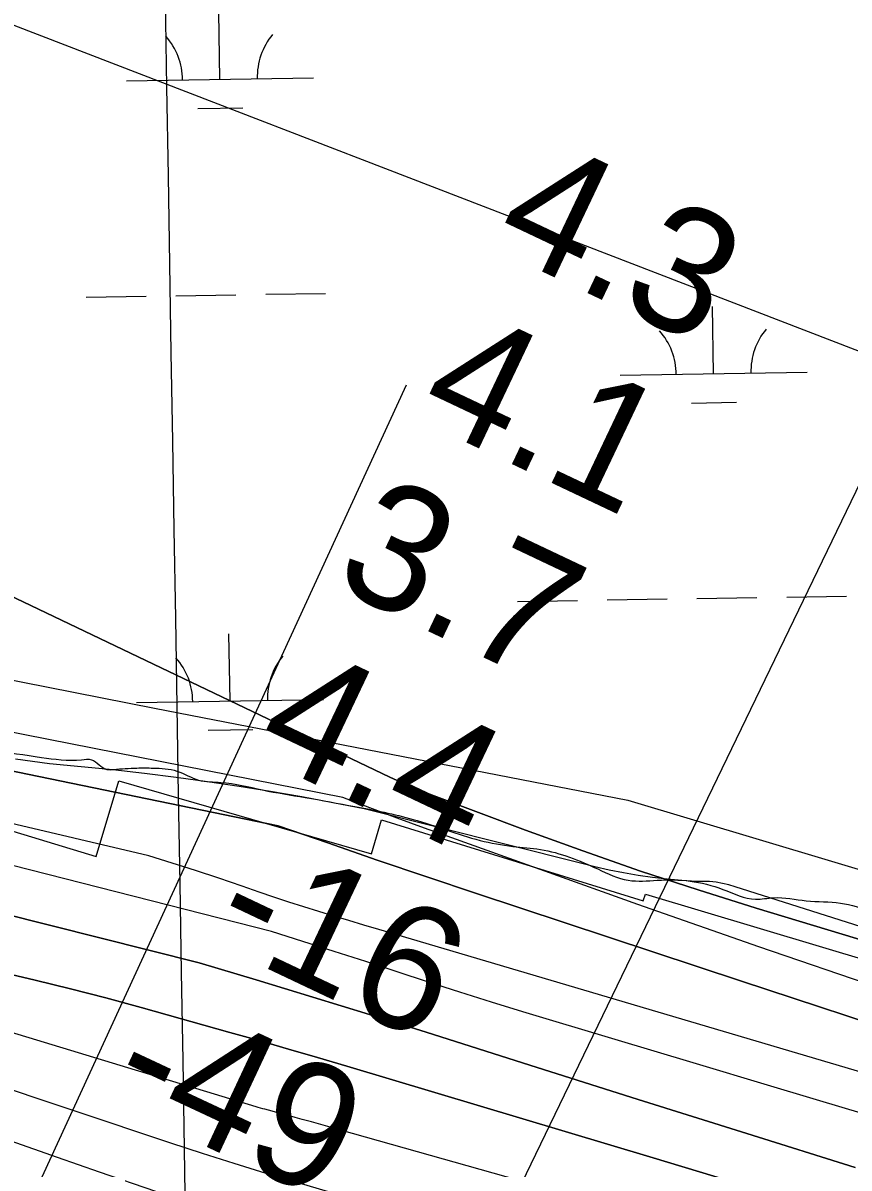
# Model space of a CAD drawing. Extents: x 3855477 to 3893699, y 299188 to 325115.
# Drawn here: x 3885976 to 3886418, y 318530 to 319143 of the extents above; entities that cross this region are included whole.
import ezdxf

# ---------------------------------------------------------------- set-up
doc = ezdxf.new("R2010")
doc.units = 0
for name, color, linetype in [('V-GRID-MAJR', 7, 'Continuous'), ('V-RIVR-EDGE', 7, 'Continuous'), ('V-RIVR-RANG', 7, 'Continuous'), ('V-RRAP-FSHR', 7, 'Continuous'), ('V-RRAP-RVMT', 7, 'Continuous'), ('V-TOPO-DPTH', 7, 'Continuous'), ('V-TOPO-MAJR', 7, 'Continuous'), ('V-TOPO-MINR', 7, 'Continuous'), ('V-TOPO-WATR', 7, 'Continuous'), ('V-UTIL-LINE', 7, 'Continuous'), ('V-WETL-SWMP', 7, 'Continuous')]:
    doc.layers.add(name, color=color, linetype=linetype)

msp = doc.modelspace()

# ---------------------------------------------------------------- linework, layer by layer
at = {"layer": 'V-GRID-MAJR'}
msp.add_spline([(3886286.22, 305049.4), (3886236.01, 308077.46), (3886135.52, 314137.45), (3886035.03, 320197.43), (3885984.75, 323229.35)], degree=3, dxfattribs=at)
at = {"layer": 'V-RIVR-EDGE'}
msp.add_spline([(3882913.07, 320040.06), (3882915.62, 320023.31), (3882920.75, 320004.57), (3882925.91, 319994.19), (3882938.63, 319980.21), (3882958.1, 319959.44), (3882969.63, 319947.06), (3882988.69, 319921.11), (3882997.83, 319910.32), (3883016.92, 319894.33), (3883040.79, 319875.15), (3883065.46, 319858.35), (3883074.21, 319851.15), (3883076.99, 319846.76), (3883076.17, 319838.39), (3883079.35, 319835.99), (3883089.7, 319829.59), (3883100.85, 319827.57), (3883118.38, 319827.13), (3883127.15, 319826.31), (3883136.71, 319823.5), (3883150.24, 319817.88), (3883163.79, 319815.46), (3883172.55, 319812.25), (3883186.87, 319803.45), (3883203.98, 319792.64), (3883220.31, 319786.63), (3883247, 319780.98), (3883267.7, 319771.76), (3883286.41, 319765.34), (3883334.2, 319752.07), (3883358.49, 319742.84), (3883374.02, 319734.83), (3883397.11, 319726.41), (3883413.05, 319725.17), (3883429.78, 319723.94), (3883441.34, 319723.11), (3883453.29, 319720.69), (3883466.02, 319713.09), (3883479.95, 319705.08), (3883489.91, 319704.26), (3883527.34, 319690.22), (3883553.21, 319677), (3883567.55, 319671.39), (3883604.17, 319654.96), (3883613.73, 319653.34), (3883624.49, 319652.91), (3883634.45, 319650.1), (3883661.52, 319638.48), (3883676.25, 319631.27), (3883688.98, 319621.67), (3883706.1, 319614.45), (3883729.19, 319605.63), (3883766.61, 319588.4), (3883795.68, 319577.97), (3883823.95, 319569.53), (3883888.45, 319543.06), (3883936.22, 319521.82), (3883952.94, 319515.8), (3884165.99, 319447.53), (3884193.47, 319441.08), (3884330.86, 319398.5), (3884355.55, 319389.67), (3884375.06, 319382.05), (3884570.17, 319313.42), (3884589.68, 319305.4), (3884662.93, 319270.94), (3884854.78, 319175.22), (3884883.03, 319156.42), (3884897.36, 319146.82), (3884909.7, 319140.41), (3884939.96, 319128.78), (3884943.14, 319128.77), (3884951.91, 319128.75), (3884958.28, 319127.14), (3884973.81, 319120.72), (3884980.98, 319119.91), (3884992.54, 319118.68), (3885018.83, 319115.43), (3885038.75, 319110.2), (3885055.47, 319103.78), (3885077.75, 319090.97), (3885091.29, 319082.97), (3885105.22, 319077.36), (3885120.75, 319072.53), (3885137.87, 319066.51), (3885153.8, 319061.69), (3885176.1, 319054.07), (3885192.42, 319047.25), (3885212.74, 319042.02), (3885236.64, 319036.38), (3885260.93, 319028.75), (3885280.84, 319023.52), (3885320.26, 319009.47), (3885333.41, 319006.65), (3885341.78, 319010.61), (3885348.96, 319010.6), (3885360.91, 319007.38), (3885367.27, 319002.18), (3885375.21, 318990.6), (3885390.72, 318976.62), (3885409.81, 318961.03), (3885442.04, 318941.02), (3885463.54, 318930.61), (3885519.64, 318891.41), (3885550.26, 318866.63), (3885563.39, 318858.22), (3885583.3, 318852.6), (3885601.22, 318845.78), (3885609.58, 318839.78), (3885620.71, 318828.19), (3885637.42, 318818.19), (3885654.54, 318810.97), (3885670.48, 318809.34), (3885686.02, 318808.9), (3885702.35, 318805.27), (3885731.82, 318796.03), (3885773.22, 318778.8), (3885814.64, 318765.54), (3885852.09, 318760.27), (3885861.25, 318759.85), (3885864.85, 318764.62), (3885869.63, 318765.01), (3885880.79, 318764.98), (3885903.1, 318760.94), (3885937.76, 318754.08), (3885959.28, 318753.23), (3885985.97, 318749.97), (3886007.49, 318748.72), (3886012.67, 318748.71), (3886021.02, 318743.51), (3886024.61, 318743.5), (3886036.97, 318744.27), (3886045.74, 318744.25), (3886058.49, 318742.62), (3886070.03, 318737.81), (3886081.98, 318736.58), (3886104.29, 318732.54), (3886127, 318728.5), (3886153.69, 318723.65), (3886184.76, 318716.8), (3886220.6, 318705.55), (3886238.12, 318702.32), (3886252.87, 318700.69), (3886283.53, 318690.25), (3886299.85, 318684.24), (3886315.4, 318684.2), (3886332.93, 318683.76), (3886350.45, 318679.33), (3886367.98, 318674.1), (3886377.54, 318674.88), (3886395.08, 318673.24), (3886413.41, 318672), (3886429.73, 318666.78), (3886442.46, 318658.38), (3886451.22, 318653.57), (3886461.17, 318649.56), (3886487.46, 318641.93), (3886521.71, 318631.88), (3886548.79, 318623.04), (3886589.41, 318610.59), (3886599.37, 318610.16), (3886610.52, 318606.15), (3886629.62, 318593.75), (3886639.95, 318584.16), (3886659.06, 318574.95), (3886680.55, 318563.73), (3886701.66, 318556.11), (3886720.37, 318549.29), (3886735.5, 318541.28), (3886747.05, 318538.06), (3886762.98, 318535.23), (3886783.28, 318525.62), (3886805.58, 318518.39), (3886818.33, 318514.77), (3886870.9, 318500.69), (3886884.85, 318500.66), (3886895.21, 318500.63), (3886902.37, 318496.23), (3886910.34, 318494.22), (3886931.84, 318488.59), (3886964.9, 318480.53), (3886991.19, 318474.09), (3886999.96, 318474.07), (3887005.54, 318476.05), (3887011.13, 318481.22), (3887013.93, 318481.61), (3887016.31, 318480.41), (3887017.5, 318474.82), (3887019.08, 318470.84), (3887027.44, 318468.02), (3887043.37, 318462.8), (3887054.52, 318458.39), (3887069.66, 318455.96), (3887077.22, 318453.95), (3887087.58, 318450.74), (3887101.92, 318446.72), (3887154.86, 318424.27), (3887167.61, 318420.65), (3887188.32, 318414.62), (3887203.44, 318407.41), (3887217.38, 318402.2), (3887228.13, 318399.38), (3887240.08, 318394.17), (3887254.8, 318385.36), (3887275.5, 318376.55), (3887283.06, 318370.55), (3887288.63, 318366.15), (3887293.81, 318366.14), (3887302.57, 318364.52), (3887320.89, 318356.11), (3887334.82, 318348.9), (3887347.56, 318344.88), (3887367.07, 318337.66), (3887387.36, 318324.86), (3887405.68, 318317.64), (3887416.03, 318315.62), (3887424, 318315.2), (3887432.36, 318310.4), (3887439.92, 318306), (3887457.84, 318300.37), (3887483.72, 318289.55), (3887497.26, 318286.33), (3887517.96, 318277.11), (3887536.28, 318269.09), (3887554.6, 318263.47), (3887566.94, 318261.05), (3887592.03, 318252.62), (3887630.66, 318239.77), (3887658.93, 318229.73), (3887684.82, 318222.5), (3887705.92, 318216.86), (3887729.42, 318208.84), (3887756.1, 318199.6), (3887774.81, 318191.98), (3887794.32, 318183.97), (3887813.43, 318177.94), (3887834.53, 318168.72), (3887845.28, 318163.12), (3887852.04, 318156.72), (3887853.62, 318153.13), (3887859.19, 318148.34), (3887867.55, 318142.74), (3887873.92, 318140.73), (3887888.65, 318136.31), (3887904.19, 318132.68), (3887912.95, 318129.07), (3887924.5, 318126.65), (3887934.06, 318127.03), (3887939.24, 318126.62), (3887957.56, 318119.8), (3887971.5, 318115.78), (3887987.43, 318111.35), (3888004.95, 318104.93), (3888020.48, 318101.71), (3888032.43, 318098.49), (3888062.28, 318083.27), (3888089.35, 318070.85), (3888114.83, 318059.23), (3888138.32, 318051.2), (3888172.17, 318040.36), (3888205.22, 318029.12), (3888225.54, 318024.28), (3888240.66, 318017.87), (3888260.96, 318005.46), (3888270.51, 317999.06), (3888283.25, 317993.05), (3888296.78, 317985.85), (3888310.72, 317981.83), (3888328.24, 317977), (3888351.34, 317970.57), (3888385.2, 317962.91), (3888403.91, 317956.89), (3888426.21, 317947.67), (3888456.86, 317934.44), (3888480.34, 317921.63), (3888501.05, 317912.81), (3888524.54, 317903.58), (3888535.69, 317900.37), (3888548.83, 317894.36), (3888572.72, 317886.73), (3888589.44, 317880.31), (3888622.09, 317867.87), (3888643.59, 317858.65), (3888662.69, 317846.65), (3888675.03, 317839.84), (3888693.74, 317831.83), (3888718.42, 317821.41), (3888732.76, 317816.59), (3888741.11, 317810.59), (3888752.26, 317808.17), (3888769.39, 317803.34), (3888782.92, 317796.93), (3888796.05, 317787.34), (3888809.18, 317778.14), (3888821.52, 317772.13), (3888833.87, 317768.91), (3888876.07, 317752.47), (3888901.55, 317743.64), (3888917.88, 317736.42), (3888936.19, 317728.41), (3888954.89, 317717.2), (3888975.6, 317709.18), (3888995.91, 317704.35), (3889006.66, 317698.74), (3889030.14, 317685.93), (3889058.39, 317669.52), (3889086.65, 317654.7), (3889114.52, 317640.69), (3889137.61, 317630.67), (3889158.31, 317621.45), (3889182.2, 317611.82), (3889201.3, 317602.61), (3889223.19, 317589.8), (3889248.68, 317581.37), (3889266.99, 317574.95), (3889284.91, 317567.33), (3889318.74, 317550.51), (3889342.24, 317543.68), (3889366.53, 317536.05), (3889375.29, 317532.84), (3889379.27, 317530.04), (3889383.64, 317525.24), (3889392.8, 317522.03), (3889413.1, 317513.61), (3889433.81, 317506.79), (3889450.93, 317497.98), (3889480.78, 317481.96), (3889501.08, 317472.74), (3889535.73, 317462.3), (3889554.43, 317453.08), (3889589.06, 317435.86), (3889622.89, 317417.05), (3889642, 317409.83), (3889673.05, 317391.82), (3889721.6, 317364.59), (3889737.12, 317353.8), (3889772.53, 317332.98), (3889784.87, 317326.18), (3889810.73, 317308.18), (3889827.85, 317302.56), (3889858.1, 317286.54), (3889879.99, 317274.53), (3889894.73, 317269.32), (3889918.2, 317253.71), (3889950.03, 317230.12), (3889967.52, 317212.94), (3889983.02, 317195.77), (3890012.06, 317173.78), (3890105.95, 317108.58), (3890125.44, 317093.79), (3890144.94, 317082.58), (3890167.64, 317074.95), (3890186.35, 317064.94), (3890221.77, 317046.92), (3890257.99, 317025.31), (3890331.22, 316987.67), (3890369.83, 316967.65), (3890390.93, 316957.63), (3890407.64, 316945.63), (3890422.75, 316932.04), (3890429.51, 316927.25), (3890449.01, 316914.05), (3890471.7, 316903.63), (3890490.01, 316896.41), (3890499.96, 316888.01), (3890521.03, 316869.23), (3890534.96, 316861.62), (3890551.28, 316852.82), (3890573.17, 316840.01), (3890585.89, 316827.22), (3890608.17, 316813.62), (3890639.21, 316793.62), (3890667.46, 316774.42), (3890678.59, 316764.43), (3890688.53, 316754.44), (3890700.87, 316746.84), (3890712.81, 316743.22), (3890739.5, 316735.18), (3890774.52, 316714.77), (3890820.28, 316686.76), (3890859.27, 316660.76), (3890897.07, 316634.76), (3890934.87, 316609.56), (3890937.66, 316609.55), (3890950.8, 316605.93), (3890969.5, 316592.34), (3890995.35, 316573.54), (3891054.64, 316535.14), (3891075.74, 316526.32), (3891110.75, 316503.11), (3891142.19, 316482.71), (3891182.78, 316458.7), (3891207.05, 316441.9), (3891221.78, 316435.89), (3891228.94, 316432.28), (3891244.86, 316421.88), (3891276.68, 316396.29), (3891289.02, 316391.08), (3891298.17, 316384.68), (3891322.84, 316368.28), (3891339.94, 316353.89), (3891357.06, 316344.68), (3891370.59, 316337.08), (3891398.44, 316318.28), (3891409.82, 316310.65)], degree=3, dxfattribs=at)
at = {"layer": 'V-RIVR-RANG'}
msp.add_line((3886449.8, 318950.87), (3885980.05, 317978.38), dxfattribs=at)
at = {"layer": 'V-RRAP-FSHR'}
msp.add_lwpolyline([(3881564.99, 320168.46), (3882290.98, 320136.72), (3882577.49, 320103.12), (3882856.66, 320036.35), (3883056.04, 319933.58), (3883261.47, 319808.51), (3883906.09, 319563.49), (3885130.13, 319086.36), (3885457.8, 318941.62), (3885790.86, 318826.85), (3886046.53, 318776.2), (3886299.61, 318727.08), (3886656.22, 318620.28), (3887457.69, 318350.27), (3888209.07, 318088.36), (3889125.14, 317701.45), (3889947.72, 317302.4), (3889966.68, 317265.01)], dxfattribs=at)
at = {"layer": 'V-RRAP-RVMT'}
for p, q in [((3885880.72, 318737.72), (3886015.19, 318696.92)), ((3886015.19, 318696.92), (3886027.31, 318737.47)), ((3886027.31, 318737.47), (3886162.53, 318698.3)), ((3886162.53, 318698.3), (3886167.94, 318716.5)), ((3886167.94, 318716.5), (3886307.84, 318673.16)), ((3886307.84, 318673.16), (3886309.13, 318676.69)), ((3886309.13, 318676.69), (3886436.28, 318638.57))]:
    msp.add_line(p, q, dxfattribs=at)
at = {"layer": 'V-TOPO-DPTH'}
for points in [[(3883112.97, 320244.44), (3887109.51, 318702.65)], [(3885448.14, 319148.24), (3885460.79, 319137.33), (3885480.57, 319121.03), (3885500.81, 319105.35), (3885521.73, 319090.59), (3885543.11, 319076.45), (3885641.74, 319014.35), (3885713.49, 318970.91), (3885786.18, 318929.19), (3885860.28, 318890.02), (3885935.32, 318852.57), (3886172.34, 318739.4), (3886178.17, 318736.71), (3886184.05, 318734.12), (3886190, 318731.68), (3886195.98, 318729.35), (3886244.96, 318711.02), (3886275.57, 318699.89), (3886306.32, 318689.16), (3886337.26, 318679.03), (3886368.34, 318669.28), (3886508, 318626.95)], [(3886508, 318626.95), (3886368.34, 318669.28), (3886337.26, 318679.03), (3886306.32, 318689.16), (3886275.57, 318699.89), (3886244.96, 318711.02), (3886195.98, 318729.35), (3886190, 318731.68), (3886184.05, 318734.12), (3886178.17, 318736.71), (3886172.34, 318739.4), (3885935.32, 318852.57), (3885860.28, 318890.02), (3885786.18, 318929.19), (3885713.49, 318970.91), (3885641.74, 319014.35), (3885543.11, 319076.45), (3885521.73, 319090.59), (3885500.81, 319105.35), (3885480.57, 319121.03), (3885460.79, 319137.33), (3885448.14, 319148.24)], [(3884819.41, 319130.22), (3885239.91, 318936.8), (3885265.03, 318925.35), (3885290.2, 318914.03), (3885315.44, 318902.88), (3885340.75, 318891.85), (3885383.16, 318873.54), (3885387.31, 318871.78), (3885391.47, 318870.07), (3885395.66, 318868.42), (3885399.86, 318866.81), (3885421.03, 318858.87), (3885428.89, 318856.09), (3885436.81, 318853.53), (3885444.83, 318851.27), (3885452.91, 318849.22), (3885461.07, 318847.59), (3886112.66, 318713.38), (3886139.13, 318704.15), (3886165.62, 318695.02), (3886192.16, 318686.04), (3886218.74, 318677.15), (3886360.46, 318630.17), (3886458, 318598.12)], [(3884796.14, 319079.6), (3885340.51, 318856.65), (3885359.35, 318849.03), (3885378.24, 318841.53), (3885397.2, 318834.19), (3885416.2, 318826.97), (3885497.5, 318796.48), (3885540.13, 318781.21), (3885583.04, 318766.77), (3885626.34, 318753.61), (3885669.92, 318741.28), (3885691.37, 318735.56), (3885724.52, 318727.13), (3886070.4, 318640.09), (3886100.8, 318630.96), (3886131.17, 318621.72), (3886161.49, 318612.33), (3886191.78, 318602.84), (3886247.23, 318585.31), (3886305.22, 318566.99), (3886363.23, 318548.71), (3886421.25, 318530.48)], [(3886421.25, 318530.48), (3886363.23, 318548.71), (3886305.22, 318566.99), (3886247.23, 318585.31), (3886191.78, 318602.84), (3886161.49, 318612.33), (3886131.17, 318621.72), (3886100.8, 318630.96), (3886070.4, 318640.09), (3885724.52, 318727.13), (3885691.37, 318735.56), (3885669.92, 318741.28), (3885626.34, 318753.61), (3885583.04, 318766.77), (3885540.13, 318781.21), (3885497.5, 318796.48), (3885416.2, 318826.97), (3885397.2, 318834.19), (3885378.24, 318841.53), (3885359.35, 318849.03), (3885340.51, 318856.65), (3884796.14, 319079.6)], [(3886458, 318598.12), (3886360.46, 318630.17), (3886218.74, 318677.15), (3886192.16, 318686.04), (3886165.62, 318695.02), (3886139.13, 318704.15), (3886112.66, 318713.38), (3885461.07, 318847.59), (3885452.91, 318849.22), (3885444.83, 318851.27), (3885436.81, 318853.53), (3885428.89, 318856.09), (3885421.03, 318858.87), (3885399.86, 318866.81), (3885395.66, 318868.42), (3885391.47, 318870.07), (3885387.31, 318871.78), (3885383.16, 318873.54), (3885360.96, 318883.12)], [(3886459.54, 318549.28), (3886417.86, 318561.6), (3886376.2, 318573.98), (3886334.56, 318586.45), (3886292.94, 318598.97), (3886243.51, 318613.89), (3886226.64, 318619.05), (3886209.78, 318624.31), (3886192.97, 318629.69), (3886176.19, 318635.16), (3886159.42, 318640.66), (3886142.63, 318646.11), (3886125.82, 318651.49), (3886108.99, 318656.82), (3885582.68, 318790.95)], [(3886459.54, 318549.28), (3886417.86, 318561.6), (3886376.2, 318573.98), (3886334.56, 318586.45), (3886292.94, 318598.97), (3886243.51, 318613.89), (3886226.64, 318619.05), (3886209.78, 318624.31), (3886192.97, 318629.69), (3886176.19, 318635.16), (3886159.42, 318640.66), (3886142.63, 318646.11), (3886125.82, 318651.49), (3886108.99, 318656.82), (3885582.68, 318790.95)], [(3885589.71, 318745.9), (3885656.09, 318723.19), (3885723.01, 318702.09), (3885790.27, 318682.08), (3885887.72, 318654.36), (3885906.57, 318649.18), (3885925.48, 318644.21), (3885944.47, 318639.58), (3885963.52, 318635.17), (3885982.57, 318630.77), (3886001.57, 318626.17), (3886020.49, 318621.25), (3886039.36, 318616.12), (3886086.71, 318602.83), (3886102.39, 318598.39), (3886118.05, 318593.9), (3886133.68, 318589.32), (3886149.3, 318584.69), (3886313.14, 318535.68), (3886410.6, 318506.27), (3886507.95, 318476.52)], [(3886507.95, 318476.52), (3886410.6, 318506.27), (3886313.14, 318535.68), (3886149.3, 318584.69), (3886133.68, 318589.32), (3886118.05, 318593.9), (3886102.39, 318598.39), (3886086.71, 318602.83), (3886039.36, 318616.12), (3886020.49, 318621.25), (3886001.57, 318626.17), (3885982.57, 318630.77), (3885963.52, 318635.17), (3885944.47, 318639.58), (3885925.48, 318644.21), (3885906.57, 318649.18), (3885887.72, 318654.36), (3885790.27, 318682.08), (3885723.01, 318702.09), (3885656.09, 318723.19), (3885589.71, 318745.9)]]:
    msp.add_lwpolyline(points, dxfattribs=at)
at = {"layer": 'V-TOPO-MAJR'}
msp.add_lwpolyline([(3886503.26, 318449.74), (3886145.33, 318550.72), (3886140.37, 318552.11), (3886135.41, 318553.5), (3886130.44, 318554.88), (3886125.47, 318556.25), (3886121.72, 318557.28), (3886118.63, 318558.12), (3886115.53, 318558.97), (3886112.44, 318559.81), (3886109.34, 318560.64), (3886105.54, 318561.66), (3886104.34, 318561.99), (3886101.96, 318562.67), (3886100.77, 318563.02), (3885914.71, 318619.48), (3885822, 318648.57), (3885729.69, 318678.8), (3885637.96, 318710.77)], dxfattribs=at)
at = {"layer": 'V-TOPO-MINR'}
for points in [[(3886434.35, 318626.4), (3886369.63, 318648.62), (3886305.06, 318671.29), (3886205.47, 318706.86), (3886190.84, 318712.15), (3886176.23, 318717.52), (3886161.66, 318723), (3886147.12, 318728.56), (3885405.95, 318874.53), (3885404.03, 318874.42), (3885400.25, 318875.16), (3885398.41, 318875.78), (3885395.26, 318876.96), (3885394.25, 318877.37), (3885393.75, 318877.59), (3885388.84, 318879.72), (3885385.88, 318881.02), (3885382.94, 318882.34), (3885380, 318883.68), (3885377.08, 318885.03), (3884838.22, 319136.99)], [(3886458, 318598.12), (3886360.46, 318630.17), (3886218.74, 318677.15), (3886192.16, 318686.04), (3886165.62, 318695.02), (3886139.13, 318704.15), (3886112.66, 318713.38), (3885461.07, 318847.59), (3885452.91, 318849.22), (3885444.83, 318851.27), (3885436.81, 318853.53), (3885428.89, 318856.09), (3885421.03, 318858.87), (3885399.86, 318866.81), (3885395.66, 318868.42), (3885391.47, 318870.07), (3885387.31, 318871.78), (3885383.16, 318873.54), (3885340.75, 318891.85), (3885315.44, 318902.88), (3885290.2, 318914.03), (3885265.03, 318925.35), (3885239.91, 318936.8), (3884819.41, 319130.22)], [(3886421.25, 318530.48), (3886363.23, 318548.71), (3886305.22, 318566.99), (3886247.23, 318585.31), (3886191.78, 318602.84), (3886161.49, 318612.33), (3886131.17, 318621.72), (3886100.8, 318630.96), (3886070.4, 318640.09), (3885724.52, 318727.13), (3885691.37, 318735.56), (3885669.92, 318741.28), (3885626.34, 318753.61), (3885583.04, 318766.77), (3885540.13, 318781.21), (3885497.5, 318796.48), (3885416.2, 318826.97), (3885397.2, 318834.19), (3885378.24, 318841.53), (3885359.35, 318849.03), (3885340.51, 318856.65), (3884796.14, 319079.6)], [(3886517.59, 318553.95), (3886166.48, 318657.83), (3886158.43, 318660.22), (3886150.38, 318662.62), (3886142.34, 318665.04), (3886134.31, 318667.47), (3886126.29, 318669.95), (3886118.29, 318672.5), (3886110.32, 318675.15), (3886102.38, 318677.86), (3886093.39, 318680.99), (3886080.94, 318685.24), (3886068.46, 318689.4), (3886055.93, 318693.41), (3886043.37, 318697.33), (3885536.87, 318816.58)], [(3886446.59, 318432.91), (3886391.31, 318447.14), (3886340.68, 318460.45), (3886290.15, 318474.1), (3886239.76, 318488.27), (3886189.46, 318502.77), (3886123.21, 318522.26), (3886106.14, 318527.37), (3886089.11, 318532.61), (3886072.14, 318538.03), (3886055.2, 318543.57), (3885952.11, 318577.89), (3885883.81, 318601.09), (3885815.7, 318624.85), (3885747.88, 318649.43), (3885680.27, 318674.56), (3885367.16, 318793.09)], [(3886459.54, 318549.28), (3886417.86, 318561.6), (3886376.2, 318573.98), (3886334.56, 318586.45), (3886292.94, 318598.97), (3886243.51, 318613.89), (3886226.64, 318619.05), (3886209.78, 318624.31), (3886192.97, 318629.69), (3886176.19, 318635.16), (3886159.42, 318640.66), (3886142.63, 318646.11), (3886125.82, 318651.49), (3886108.99, 318656.82), (3885582.68, 318790.95)], [(3886507.95, 318476.52), (3886410.6, 318506.27), (3886313.14, 318535.68), (3886149.3, 318584.69), (3886133.68, 318589.32), (3886118.05, 318593.9), (3886102.39, 318598.39), (3886086.71, 318602.83), (3886039.36, 318616.12), (3886020.49, 318621.25), (3886001.57, 318626.17), (3885982.57, 318630.77), (3885963.52, 318635.17), (3885944.47, 318639.58), (3885925.48, 318644.21), (3885906.57, 318649.18), (3885887.72, 318654.36), (3885790.27, 318682.08), (3885723.01, 318702.09), (3885656.09, 318723.19), (3885589.71, 318745.9)], [(3886465.14, 318390.59), (3886367.74, 318418.3), (3886270.69, 318447.25), (3886137.89, 318488.22), (3886107.54, 318497.77), (3886077.27, 318507.55), (3886047.11, 318517.66), (3886017.03, 318527.99), (3885994.65, 318535.82), (3885953.47, 318550.36), (3885912.34, 318565.06), (3885871.31, 318579.99), (3885830.33, 318595.08), (3885635.56, 318667.46)]]:
    msp.add_lwpolyline(points, dxfattribs=at)
at = {"layer": 'V-TOPO-WATR'}
msp.add_lwpolyline([(3886508, 318626.95), (3886368.34, 318669.28), (3886337.26, 318679.03), (3886306.32, 318689.16), (3886275.57, 318699.89), (3886244.96, 318711.02), (3886195.98, 318729.35), (3886190, 318731.68), (3886184.05, 318734.12), (3886178.17, 318736.71), (3886172.34, 318739.4), (3885935.32, 318852.57), (3885860.28, 318890.02), (3885786.18, 318929.19), (3885713.49, 318970.91), (3885641.74, 319014.35), (3885543.11, 319076.45), (3885521.73, 319090.59), (3885500.81, 319105.35), (3885480.57, 319121.03), (3885460.79, 319137.33), (3885448.14, 319148.24)], dxfattribs=at)
at = {"layer": 'V-UTIL-LINE'}
msp.add_line((3886181.13, 318949.17), (3884816.97, 315983.62), dxfattribs=at)
at = {"layer": 'V-WETL-SWMP'}
for p, q in [((3886081.46, 319112.77), (3886080.87, 319148.77)), ((3886031.46, 319111.96), (3886131.45, 319113.59)), ((3886069.71, 319097.15), (3886093.71, 319097.54)), ((3886057.93, 318996.94), (3886089.93, 318997.47)), ((3886105.93, 318997.73), (3886137.92, 318998.25)), ((3886009.94, 318996.16), (3886041.93, 318996.68)), ((3886345.49, 318955.19), (3886344.91, 318991.19)), ((3886295.5, 318954.38), (3886395.49, 318956.01)), ((3886333.75, 318939.57), (3886357.74, 318939.96)), ((3886240.62, 318833.4), (3886272.62, 318833.92)), ((3886288.61, 318834.18), (3886320.61, 318834.7)), ((3886336.61, 318834.96), (3886368.6, 318835.48)), ((3886384.6, 318835.74), (3886416.6, 318836.26)), ((3886086.88, 318780.14), (3886086.29, 318816.14)), ((3886036.88, 318779.33), (3886136.87, 318780.96)), ((3886075.13, 318764.52), (3886099.13, 318764.91)), ((3885990.38, 318746.42), (3885972.09, 318749.02)), ((3886007.32, 318744.91), (3885990.38, 318746.42)), ((3886024.23, 318743.21), (3886007.32, 318744.91)), ((3886041.13, 318741.3), (3886024.23, 318743.21)), ((3886058, 318739.19), (3886041.13, 318741.3)), ((3886074.84, 318736.88), (3886058, 318739.19)), ((3886091.66, 318734.38), (3886074.84, 318736.88)), ((3886108.44, 318731.68), (3886091.66, 318734.38)), ((3886125.19, 318728.78), (3886108.44, 318731.68)), ((3886141.91, 318725.68), (3886125.19, 318728.78)), ((3886158.59, 318722.38), (3886141.91, 318725.68)), ((3886274.39, 318693.29), (3886158.59, 318722.38)), ((3886282.01, 318691.37), (3886274.39, 318693.29)), ((3886289.68, 318689.64), (3886282.01, 318691.37)), ((3886297.38, 318688.11), (3886289.68, 318689.64)), ((3886305.13, 318686.78), (3886297.38, 318688.11)), ((3886312.91, 318685.66), (3886305.13, 318686.78)), ((3886320.71, 318684.74), (3886312.91, 318685.66)), ((3886328.53, 318684.02), (3886320.71, 318684.74)), ((3886336.37, 318683.51), (3886328.53, 318684.02)), ((3886339.87, 318683.59), (3886336.37, 318683.51)), ((3886343.36, 318683.46), (3886339.87, 318683.59)), ((3886346.83, 318683.11), (3886343.36, 318683.46)), ((3886350.28, 318682.54), (3886346.83, 318683.11)), ((3886353.68, 318681.76), (3886350.28, 318682.54)), ((3886357.03, 318680.77), (3886353.68, 318681.76)), ((3886452.81, 318650.3), (3886357.03, 318680.77))]:
    msp.add_line(p, q, dxfattribs=at)
for centre, start, end in [((3886026.21, 319112.35), 0.16154, 41.7052), ((3886136.68, 319114.15), 140.16154, 181.7052), ((3886400.72, 318956.57), 140.16154, 181.7052), ((3886290.25, 318954.77), 0.16154, 41.7052), ((3886031.63, 318779.72), 0.16154, 41.7052), ((3886142.1, 318781.52), 140.16154, 181.7052)]:
    msp.add_arc(centre, 35.25, start, end, dxfattribs=at)

# ---------------------------------------------------------------- texts
at = {"layer": 'V-RIVR-RANG'}
for s, rotation, p in [('4.3', 334.63833, (3886225.66, 319023.23)), ('4.1', 334.63833, (3886185.2, 318931.74)), ('3.7', 334.63833, (3886140.45, 318842.29)), ('4.4', 334.63833, (3886097.84, 318751.82)), ('-16', 334.63833, (3886074.06, 318652.43)), ('-49', 334.92253, (3886019.28, 318567.3))]:
    msp.add_text(s, height=67, rotation=rotation, dxfattribs=at).set_placement(p)

doc.saveas('drawing.dxf')
